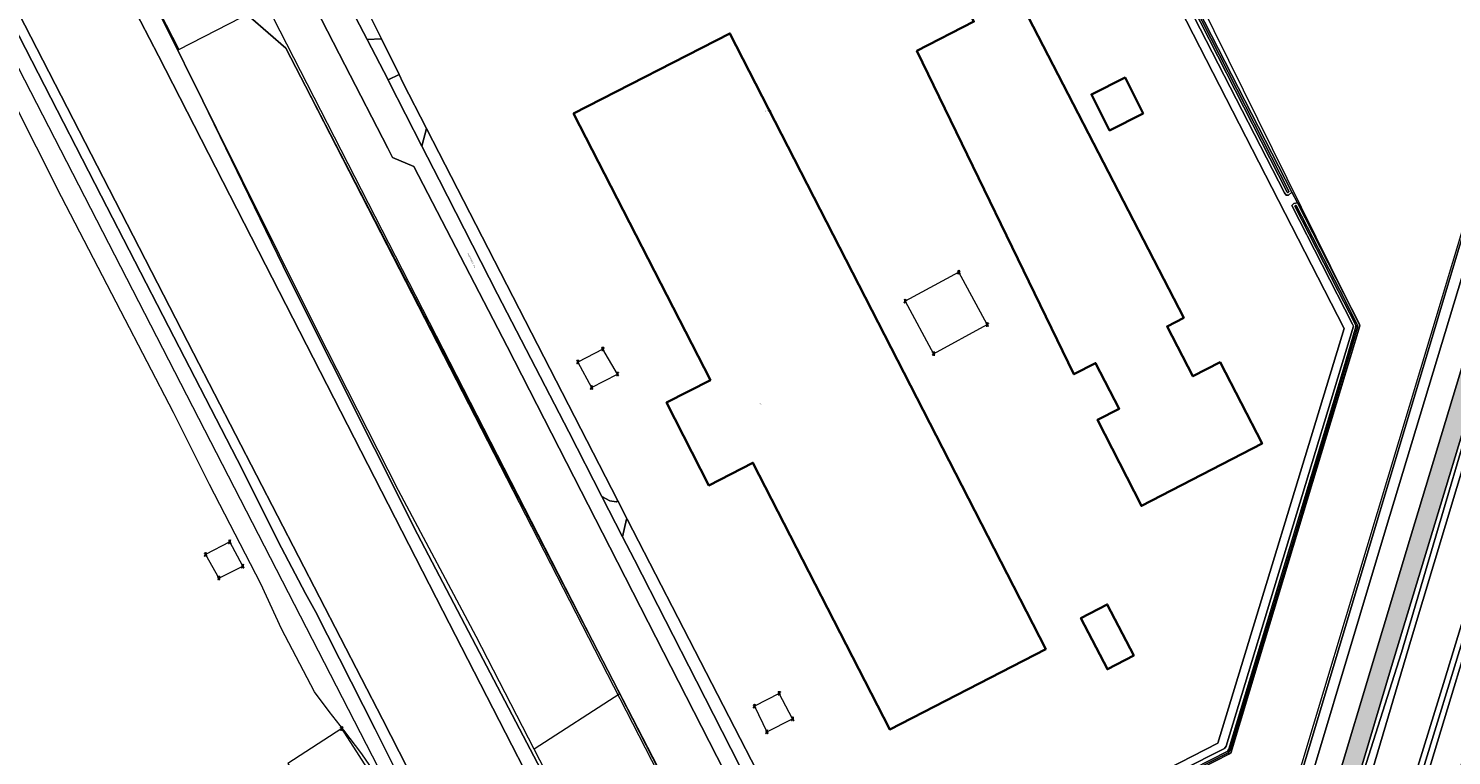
# Model space of a CAD drawing. Header units: metres. Extents: x 250001 to 257773, y 598992 to 609118.
# Tile 506 of 656: x 253590 to 253952, y 605163 to 605348. Entities that reach past the tile are written whole.
import ezdxf
from ezdxf.enums import TextEntityAlignment as Align
from ezdxf.lldxf.tags import DXFTag

# ---------------------------------------------------------------- set-up
doc = ezdxf.new("R2010")
doc.units = ezdxf.units.M
for name, color, linetype, lineweight in [('B-WE-GR-GRAS-GV', 252, 'Continuous', 13), ('B-WE-GR-GROENVOORZIENING-GV', 252, 'Continuous', 18), ('B-WE-GW-TALUD_KRUIN-G', 252, 'Continuous', 18), ('B-WE-IE-MEUBILAIR_WEGMEUBILAIR_HOOGSPANNINGSMAST-G', 252, 'Continuous', 18), ('B-WE-IE-MEUBILAIR_WEGMEUBILAIR_HOOGSPANNINGSMAST-S', 252, 'Continuous', 25), ('B-WE-IE-TERREINAFSCHEIDING_KUNSTMATIG_HEKWERK-G', 252, 'IE-TERREINAFSCHEIDING-KUNSTMATIG', 18), ('B-WE-KG-GRENS_PERCEEL-G', 150, 'KG-PERCEEL', 18), ('B-WE-KG-GRENS_PERCEEL-S', 150, 'Continuous', 25), ('B-WE-OG-BEBOUWING-GV', 1, 'Continuous', 35), ('B-WE-OG-BEBOUWING-T18', 7, 'Continuous', 18), ('B-WE-OG-TERREIN_ERF-GV', 7, 'Continuous', 18), ('B-WE-OG-TOPOGRAFIE-T18', 2, 'Continuous', 18), ('B-WE-OG-WATER-GV', 252, 'Continuous', 18), ('B-WE-OG-WATER_SLOOT-GV', 252, 'Continuous', 18), ('B-WE-VH-ONVERHARD-GV', 252, 'Continuous', 18), ('B-WE-VH-VERHARDING_GESLOTEN-GV', 252, 'Continuous', 18), ('B-WE-VH-VERHARDING_OPEN-GV', 252, 'Continuous', 18), ('N-WE-VH-VERHARDING_ASFALT-A', 252, 'Continuous', 18), ('X-XX-AL-REFERENTIE-G', 7, 'Continuous', 18)]:
    doc.layers.add(name, color=color, linetype=linetype, lineweight=lineweight)
doc.styles.add('NLCS-ISO', font='NLCS-ISO.ttf')
doc.styles.add('NLCS-ISO-ANNOTATIEF-T18', font='NLCS-ISO.ttf', dxfattribs={"height": 1.8})
doc.styles.get("Standard").update_dxf_attribs({"font": 'NLCS-ISO.ttf'})
doc.linetypes.add('IE-TERREINAFSCHEIDING-KUNSTMATIG', pattern='A,4,[82,NLCS.shx,S=0.75,R=90,X=0,Y=0],4,-2', length=10)
tags = doc.linetypes.add('KG-PERCEEL', pattern='A,5.5,-2,["P",Standard,S=1.8,R=0,X=-0.5,Y=-0.9],-2,5.5,-2,[5,NLCS.SHX,S=0.75,R=0,X=0,Y=0],-2', length=19).pattern_tags.tags
tags[6] = DXFTag(74, 10)

# ---------------------------------------------------------------- blocks, each defined once
blk = doc.blocks.new('SKG-PERCEELNUMMER-SO')
at = {"style": 'NLCS-ISO', "oblique": 10, "flags": 1}
blk.add_attdef('GEMEENTECODE', text='', height=1.8, dxfattribs=at).set_placement((0, 2.6), align=Align.MIDDLE_CENTER)
at = {"style": 'NLCS-ISO', "oblique": 10}
blk.add_attdef('SECTIE', text='', height=1.8, dxfattribs=at).set_placement((-0.5, 0), align=Align.MIDDLE_RIGHT)
blk.add_attdef('PERCEELNUMMER', text='', height=1.8, dxfattribs=at).set_placement((0.5, 0), align=Align.MIDDLE_LEFT)
blk = doc.blocks.new('BS2021-132-Xref-KAD-20210617')
at = {"layer": 'B-WE-KG-GRENS_PERCEEL-G', "flags": 128}
for points in [[(253870.32, 605016.65), (254257.278, 606302.466)], [(253778.9, 605103.93), (253895.76, 605163.82), (253928.51, 605272.36), (253839.73, 605451.94), (253696.62, 605378.51), (253493.39, 605774.79), (253562.46, 605853.27)], [(253500.822, 605506.597), (253682.112, 605154.213)], [(253681.602, 605153.845), (253674.909, 605163.539), (253670.369, 605169.624), (253666.611, 605174.305), (253662.96, 605179.294), (253654.501, 605195.325), (253649.28, 605206.782), (253636.228, 605232.007), (253627.138, 605250.296), (253613.725, 605275.984), (253598.632, 605305.022), (253585.94, 605330.298), (253571.032, 605359.112), (253555.998, 605388.872), (253542.527, 605414.44), (253528.229, 605442.73), (253515.49, 605467.05), (253499.632, 605497.701), (253497.048, 605502.865)], [(253718.741, 605164.746), (253704.01, 605193.35), (253684.26, 605230.44), (253663.55, 605271.31), (253644.54, 605309.4), (253625.15, 605348.37), (253617.093, 605363.997)], [(253617.138, 605364.627), (253628.493, 605342.465), (253650.748, 605353.867)], [(253740.505, 605178.813), (253650.748, 605353.867)], [(253740.505, 605178.813), (253718.741, 605164.746)], [(253778.9, 605103.93), (253740.505, 605178.813)], [(253812.74, 604984.586), (253809.03, 604991.59), (253804.73, 605000), (253798.67, 605010.88), (253784.95, 605038.45), (253765.79, 605075.09), (253751.02, 605102.07), (253718.741, 605164.746)]]:
    blk.add_lwpolyline(points, dxfattribs=at)
at = {"layer": 'B-WE-KG-GRENS_PERCEEL-S', "xscale": 0.2, "yscale": 0.2, "zscale": 0.2}
blk.add_blockref('SKG-PERCEELNUMMER-SO', (253777.717, 605326.831), dxfattribs=at).add_auto_attribs({'PERCEELNUMMER': '3060', 'SECTIE': 'A'})
blk = doc.blocks.new('SKL-ET_HS_MAST-SO')
for p, q in [((0, 2.1), (-1.4, 1.8)), ((-1.4, 1.8), (-1.4, 1.6)), ((-1.4, 1.6), (0, 1.6)), ((0, 1.3), (-1.4, 1)), ((-1.4, 1), (-1.4, 0.9)), ((-1.4, 0.9), (0, 0.9)), ((-0.4, -0.4), (-0.1, 0.9)), ((0, 0), (-0.4, -0.4)), ((0, 0.5), (-0.2, 0.7)), ((0, 0.5), (-0.2, 0.3)), ((0, 0), (-0.2, 0.3)), ((-0.1, 0.9), (-0.1, 2)), ((0, 2.1), (1.4, 1.8)), ((1.4, 1.6), (0, 1.6)), ((0, 1.3), (1.4, 1)), ((1.4, 0.9), (0, 0.9)), ((0, 0.5), (0.2, 0.7)), ((0, 0.5), (0.2, 0.3)), ((0, 0), (0.2, 0.3)), ((0, 0), (0.4, -0.4)), ((0.1, 0.9), (0.1, 2)), ((0.4, -0.4), (0.1, 0.9)), ((1.4, 1.8), (1.4, 1.6)), ((1.4, 1), (1.4, 0.9)), ((-1, -1.8), (-0.4, -0.4)), ((-1, -1.8), (0, -0.8)), ((0, -0.8), (-0.4, -0.4)), ((0, -0.8), (0.4, -0.4)), ((1, -1.8), (0, -0.8)), ((1, -1.8), (0.4, -0.4))]:
    blk.add_line(p, q)
for points in [[(-1.4, -2), (-0.7, -2), (-0.7, -1.8), (-1.4, -1.8)], [(1.4, -2), (0.7, -2), (0.7, -1.8), (1.4, -1.8)]]:
    blk.add_lwpolyline(points, close=True)
blk = doc.blocks.new('BS2021-132-Xref-BGT-GRIJS-20210617-aangepast')
at = {"layer": 'B-WE-GR-GRAS-GV', "flags": 128}
for points in [[(253968.84, 605234.75), (253937.42, 605131.11), (253920.47, 605075.3), (253906.59, 605029.93), (253901.09, 605008.87), (253894.53, 604980.56), (253890.69, 604958.23), (253887.46, 604935.52), (253885.54, 604923.06), (253888.82, 604931.82), (253894.55, 604947.23), (253899.44, 604959.03), (253898.93, 604959.31), (253903.14, 604982.75), (253908.64, 605007.46), (253911.83, 605019.73), (253920.11, 605047.19), (253927.93, 605073.41), (253946.49, 605135.03), (253980.83, 605249.15)], [(253944.535, 605159.804), (253965.062, 605226.463)], [(253978.58, 605276.2), (253950.07, 605182.52), (253930.97, 605120.69)], [(253965.062, 605226.463), (253944.535, 605159.804), (253916.758, 605067.507), (253905.826, 605030.945), (253898.129, 605002.521), (253891.435, 604969.86), (253886.415, 604934.302), (253884.519, 604922.486), (253884.519, 604919.468), (253885.09, 604919.35), (253885.496, 604919.652), (253885.551, 604919.693), (253885.54, 604923.06), (253887.46, 604935.52), (253890.69, 604958.23), (253894.53, 604980.56), (253901.09, 605008.87), (253906.59, 605029.93), (253920.47, 605075.3), (253937.42, 605131.11), (253968.84, 605234.75)], [(253625.15, 605348.37), (253634.558, 605329.462), (253656.436, 605284.485), (253689.042, 605219.387), (253723.319, 605154.127)], [(253756.323, 605148.22), (253655.676, 605342.785), (253646.648, 605350.618)], [(253963.457, 605324.653), (253917.966, 605173.074), (253890.346, 605081.393), (253886.833, 605070.841), (253887.183, 605070.699), (253887.552, 605070.567), (253887.925, 605070.45), (253888.114, 605070.399), (253888.303, 605070.349), (253888.685, 605070.263), (253889.07, 605070.192), (253889.458, 605070.137), (253889.834, 605070.1), (253890.42, 605071.98), (253890.292, 605071.981), (253891.819, 605077.176), (253908.124, 605130.894), (253908.631, 605132.564), (253935.029, 605220.478), (253935.032, 605220.489), (253964.461, 605317.886)], [(253964.461, 605317.886), (253935.032, 605220.489), (253935.029, 605220.478), (253908.631, 605132.564), (253908.124, 605130.894), (253910.38, 605126.2), (253913.35, 605125.33), (253941.35, 605218.58), (253970.78, 605315.98)]]:
    blk.add_lwpolyline(points, dxfattribs=at)
for points in [[(254052.21, 605569.87), (254031.593, 605500.829), (254007.9, 605422.05), (253992.99, 605373.522), (253983.67, 605341.4), (253972.67, 605304.68), (253959.82, 605262.49), (253950.41, 605231.47), (253936.55, 605185.72), (253923.33, 605141.48), (253918.28, 605124.68), (253918.471, 605124.616), (253918.52, 605124.6), (253919.343, 605127.36), (253939.06, 605189.335), (253993.22, 605373.07), (254053.333, 605569.537), (254052.294, 605569.845)], [(254054.64, 605569.15), (254053.333, 605569.537), (253993.22, 605373.07), (253939.06, 605189.335), (253919.343, 605127.36), (253918.52, 605124.6), (253921.09, 605123.82), (253941.57, 605192.95), (253956, 605240.81), (253969.44, 605285.31), (253986.28, 605340.68), (254000.88, 605389.35), (254018.36, 605447.61), (254038.73, 605515.21)], [(254058.5, 605567.98), (254054.64, 605569.15), (254038.73, 605515.21), (254018.36, 605447.61), (254000.88, 605389.35), (253986.28, 605340.68), (253969.44, 605285.31), (253956, 605240.81), (253941.57, 605192.95), (253921.09, 605123.82), (253930.97, 605120.69), (253950.07, 605182.52), (253978.58, 605276.2), (253996.64, 605337.07), (254018.16, 605408.57), (254043, 605492.11), (254065.23, 605566)]]:
    blk.add_lwpolyline(points, close=True, dxfattribs=at)
at = {"layer": 'B-WE-GR-GROENVOORZIENING-GV', "flags": 128}
for points in [[(253646.648, 605350.618), (253655.676, 605342.785), (253756.323, 605148.22)], [(253767.11, 605159.13), (253737.94, 605216.05), (253728.8, 605233.9), (253711.85, 605267.05), (253688.171, 605312.763), (253682.752, 605315.041), (253681.53, 605317.43), (253670.59, 605338.62), (253652.918, 605373.021)], [(253839.606, 605445.883), (253911.206, 605306.277), (253912.607, 605303.544), (253928.313, 605272.922), (253928.47, 605272.321), (253895.696, 605163.865), (253895.157, 605163.487), (253797.032, 605113.229)], [(253890.346, 605081.393), (253917.966, 605173.074), (253963.457, 605324.653)], [(253669.65, 605357.89), (253676.324, 605344.983), (253679.962, 605345.155), (253674.385, 605356.481)]]:
    blk.add_lwpolyline(points, dxfattribs=at)
at = {"layer": 'B-WE-GW-TALUD_KRUIN-G', "flags": 128}
for points in [[(254125.42, 605755.94), (254096.56, 605661.17), (254083.31, 605616.29), (254061.26, 605543.6), (254039.35, 605472.23), (254019.48, 605405.67), (253998.6, 605336.38), (253968.84, 605234.75), (253937.42, 605131.11), (253920.47, 605075.3), (253906.59, 605029.93), (253901.09, 605008.87), (253894.53, 604980.56), (253890.69, 604958.23), (253887.46, 604935.52), (253885.54, 604923.06)], [(253930.97, 605120.69), (253950.07, 605182.52), (253978.58, 605276.2), (253996.64, 605337.07), (254018.16, 605408.57), (254043, 605492.11), (254065.23, 605566)]]:
    blk.add_lwpolyline(points, dxfattribs=at)
at = {"layer": 'B-WE-IE-MEUBILAIR_WEGMEUBILAIR_HOOGSPANNINGSMAST-G', "flags": 128}
for points in [[(253812.971, 605278.543), (253820.192, 605265.211), (253833.839, 605272.602), (253826.618, 605285.935)], [(253729.81, 605263.1), (253733.3, 605256.63), (253739.89, 605260.05), (253736.17, 605266.39)], [(253638.63, 605208.22), (253644.68, 605211.23), (253641.39, 605217.41), (253635.26, 605214.22)], [(253774.68, 605175.7), (253777.84, 605169.18), (253784.38, 605172.47), (253780.99, 605178.94)], [(253665.01, 605147.466), (253678.675, 605156.308), (253669.833, 605169.973), (253656.17, 605161.131)]]:
    blk.add_lwpolyline(points, close=True, dxfattribs=at)
at = {"layer": 'B-WE-IE-TERREINAFSCHEIDING_KUNSTMATIG_HEKWERK-G', "flags": 128}
for points in [[(254071.913, 605685.923), (254070.917, 605683.018), (254066.267, 605668.464), (254060.4, 605648.328), (254053.409, 605624.796), (254047.165, 605604.662), (254042.257, 605588.282), (254037.625, 605573.013), (254032.161, 605553.884), (254029.932, 605547.006), (254023.62, 605537.202), (254014.588, 605524.28), (254010.451, 605518.227), (254000, 605521.813), (253997.433, 605522.665), (253996.342, 605518.822), (253992.322, 605505.246), (253990.697, 605500), (253987.473, 605489.159), (254000, 605485.264), (254010.502, 605481.959), (254006.003, 605466.674), (254001.617, 605452.413), (253989.169, 605411.09), (253963.457, 605324.653), (253917.966, 605173.074), (253890.346, 605081.393), (253886.833, 605070.841)], [(253644.543, 605352.251), (253646.648, 605350.618), (253655.676, 605342.785), (253794.942, 605071.619), (253812.998, 605036.637), (253812.267, 605035.856)]]:
    blk.add_lwpolyline(points, dxfattribs=at)
at = {"layer": 'B-WE-OG-BEBOUWING-GV', "flags": 128}
for points in [[(253883.735, 605274.31), (253832.735, 605373.119), (253821.429, 605367.429), (253830.421, 605349.56), (253815.941, 605342.104), (253855.849, 605259.987), (253861.356, 605262.83), (253867.337, 605251.247), (253861.801, 605248.389), (253872.981, 605226.549), (253903.642, 605242.381), (253892.978, 605263.034), (253886.061, 605259.462), (253879.519, 605272.133)], [(253848.726, 605190.149), (253768.437, 605346.578), (253728.75, 605326.21), (253763.489, 605258.528), (253752.341, 605252.818), (253763.119, 605231.772), (253774.286, 605237.491), (253809.04, 605169.78)], [(253873.418, 605326.24), (253868.818, 605335.354), (253860.286, 605331.048), (253864.886, 605321.933)], [(253871.047, 605188.526), (253864.32, 605201.519), (253857.61, 605198.045), (253864.337, 605185.052)]]:
    blk.add_lwpolyline(points, close=True, dxfattribs=at)
at = {"layer": 'B-WE-OG-TERREIN_ERF-GV', "flags": 128}
for points in [[(253924.513, 605271.585), (253837.759, 605440.655), (253674.385, 605356.481), (253679.962, 605345.155), (253684.405, 605336.131), (253685.39, 605334.13), (253691.392, 605322.438), (253739.97, 605227.8), (253742.329, 605223.223), (253782.489, 605145.304), (253785.446, 605139.567), (253787.81, 605134.98), (253788.555, 605133.456), (253793.969, 605122.378), (253796.562, 605117.071), (253892.441, 605166.321)], [(253832.735, 605373.119), (253883.735, 605274.31), (253879.519, 605272.133), (253886.061, 605259.462), (253892.978, 605263.034), (253903.642, 605242.381), (253872.981, 605226.549), (253861.801, 605248.389), (253867.337, 605251.247), (253861.356, 605262.83), (253855.849, 605259.987), (253815.941, 605342.104), (253830.421, 605349.56), (253821.429, 605367.429)], [(253768.437, 605346.578), (253848.726, 605190.149), (253809.04, 605169.78), (253774.286, 605237.491), (253763.119, 605231.772), (253752.341, 605252.818), (253763.489, 605258.528), (253728.75, 605326.21)], [(253873.418, 605326.24), (253864.886, 605321.933), (253860.286, 605331.048), (253868.818, 605335.354)], [(253857.61, 605198.045), (253864.32, 605201.519), (253871.047, 605188.526), (253864.337, 605185.052)]]:
    blk.add_lwpolyline(points, close=True, dxfattribs=at)
at = {"layer": 'B-WE-OG-WATER-GV', "flags": 128}
for points in [[(253391.156, 605734.79), (253407.919, 605702.263), (253439.37, 605640.398), (253472.896, 605575.184), (253493.33, 605535.641), (253507.858, 605507.579), (253511.737, 605500), (253542.889, 605439.346), (253584.721, 605357.613), (253632.19, 605265.342), (253680.163, 605172.41), (253711.788, 605110.529), (253746.816, 605041.758), (253768.343, 605000), (253773.282, 604990.588), (253781.561, 604974.433), (253788.398, 604961.283), (253795.502, 604947.328), (253803.834, 604931.012), (253809.496, 604920.331), (253813.393, 604911.583), (253816.112, 604903.696), (253817.924, 604898.277), (253819.574, 604892.376)], [(253848.75, 604890.73), (253847.23, 604897.23), (253847.09, 604897.82), (253846.89, 604898.55), (253844.45, 604907.43), (253839.22, 604921.01), (253832.31, 604935.62), (253824.83, 604949.999), (253824.72, 604950.21), (253824.276, 604951.064), (253809.76, 604978.99), (253791.66, 605013.76), (253768.08, 605058.94), (253748.71, 605096.34), (253733.689, 605125.6), (253695.551, 605199.906), (253650.507, 605287.804), (253623.261, 605340.845), (253595.888, 605393.792)], [(253885.809, 605353.762), (253910.018, 605306.223), (253910.082, 605306.167), (253910.147, 605306.156), (253910.29, 605306.177), (253910.378, 605306.243), (253910.449, 605306.336), (253910.464, 605306.45), (253886.255, 605353.99)], [(253822.515, 605126.894), (253894.996, 605163.844), (253895.215, 605164.063), (253895.521, 605164.558), (253911.082, 605215.905), (253924.685, 605261.172), (253927.894, 605271.968), (253927.867, 605272.447), (253927.628, 605272.936), (253923.36, 605281.336), (253912.335, 605302.886), (253912.241, 605302.921), (253912.109, 605302.888), (253912.049, 605302.866), (253912.005, 605302.79), (253911.979, 605302.704), (253923.003, 605281.154), (253927.27, 605272.758), (253927.472, 605272.344), (253927.49, 605272.015), (253924.302, 605261.286), (253910.699, 605216.02), (253895.154, 605164.724), (253894.9, 605164.313), (253894.758, 605164.172), (253822.331, 605127.249)]]:
    blk.add_lwpolyline(points, dxfattribs=at)
at = {"layer": 'B-WE-OG-WATER_SLOOT-GV', "flags": 128}
for points in [[(253595.888, 605393.792), (253623.261, 605340.845), (253650.507, 605287.804), (253695.551, 605199.906), (253733.689, 605125.6), (253748.71, 605096.34), (253768.08, 605058.94), (253791.66, 605013.76), (253809.76, 604978.99), (253824.276, 604951.064), (253827.967, 604952.696), (253828.149, 604952.775), (253808.56, 604988.66), (253794.15, 605016.93), (253769.38, 605065), (253752.33, 605098.12), (253736.648, 605128.557), (253723.319, 605154.127), (253689.042, 605219.387), (253656.436, 605284.485), (253634.558, 605329.462), (253625.15, 605348.37)], [(253573.44, 605373.96), (253592.69, 605336.48), (253608.72, 605305.27), (253625.87, 605272.12), (253643.27, 605238.37), (253654.51, 605215.89), (253660.62, 605204.27), (253663.16, 605199.69), (253678.36, 605169.88), (253684.427, 605157.628)], [(253819.574, 604892.376), (253817.924, 604898.277), (253816.112, 604903.696), (253813.393, 604911.583), (253809.496, 604920.331), (253803.834, 604931.012), (253795.502, 604947.328), (253788.398, 604961.283), (253781.561, 604974.433), (253773.282, 604990.588), (253768.343, 605000), (253746.816, 605041.758), (253711.788, 605110.529), (253680.163, 605172.41), (253632.19, 605265.342), (253584.721, 605357.613), (253542.889, 605439.346), (253511.737, 605500), (253507.858, 605507.579), (253493.33, 605535.641), (253472.896, 605575.184), (253439.37, 605640.398), (253407.919, 605702.263), (253391.156, 605734.79)], [(253886.255, 605353.99), (253910.464, 605306.45), (253910.449, 605306.336), (253910.378, 605306.243), (253910.29, 605306.177), (253910.147, 605306.156), (253910.082, 605306.167), (253910.018, 605306.223), (253885.809, 605353.762)], [(253797.032, 605113.229), (253895.157, 605163.487), (253895.696, 605163.865), (253928.47, 605272.321), (253928.313, 605272.922), (253912.607, 605303.544), (253911.745, 605303.364), (253911.555, 605303.206), (253911.239, 605302.828), (253926.605, 605272.735), (253926.825, 605272.198), (253894.529, 605165.511), (253894.086, 605164.943), (253850.704, 605143.059)], [(253822.331, 605127.249), (253894.758, 605164.172), (253894.9, 605164.313), (253895.154, 605164.724), (253910.699, 605216.02), (253924.302, 605261.286), (253927.49, 605272.015), (253927.472, 605272.344), (253927.27, 605272.758), (253923.003, 605281.154), (253911.979, 605302.704), (253912.005, 605302.79), (253912.049, 605302.866), (253912.109, 605302.888), (253912.241, 605302.921), (253912.335, 605302.886), (253923.36, 605281.336), (253927.628, 605272.936), (253927.867, 605272.447), (253927.894, 605271.968), (253924.685, 605261.172), (253911.082, 605215.905), (253895.521, 605164.558), (253895.215, 605164.063), (253894.996, 605163.844), (253822.515, 605126.894)]]:
    blk.add_lwpolyline(points, dxfattribs=at)
blk.add_lwpolyline([(253839.606, 605445.883), (253839.227, 605446.105), (253838.31, 605445.822), (253806.225, 605429.574), (253805.583, 605428.884), (253805.74, 605428.283), (253806.023, 605427.587), (253806.433, 605427.302), (253807.255, 605427.363), (253838.266, 605443.55), (253838.898, 605443.169), (253909.372, 605306.028), (253909.782, 605305.458), (253910.351, 605305.488), (253911.206, 605306.277)], close=True, dxfattribs=at)
at = {"layer": 'B-WE-VH-ONVERHARD-GV', "flags": 128}
for points in [[(253584.182, 605115.524), (253599.109, 605120.241), (253597.289, 605122.359), (253596.731, 605125.036), (253597.846, 605125.965), (253600.521, 605126.337), (253601.858, 605124.59), (253603.01, 605124.664), (253614.448, 605127.164), (253634.157, 605133.925), (253648.31, 605139.149), (253649.816, 605135.295), (253662.489, 605142.134), (253681.86, 605155.815), (253684.427, 605157.628), (253678.36, 605169.88), (253663.16, 605199.69), (253660.62, 605204.27), (253654.51, 605215.89), (253643.27, 605238.37), (253625.87, 605272.12), (253608.72, 605305.27), (253592.69, 605336.48), (253573.44, 605373.96)], [(253837.759, 605440.655), (253924.513, 605271.585), (253892.441, 605166.321), (253796.562, 605117.071), (253797.269, 605115.637), (253850.704, 605143.059), (253894.086, 605164.943), (253894.529, 605165.511), (253926.825, 605272.198), (253926.605, 605272.735), (253911.239, 605302.828), (253911.555, 605303.206), (253911.745, 605303.364), (253912.607, 605303.544), (253911.206, 605306.277), (253910.351, 605305.488), (253909.782, 605305.458), (253909.372, 605306.028), (253838.898, 605443.169)]]:
    blk.add_lwpolyline(points, dxfattribs=at)
blk.add_lwpolyline([(253685.39, 605334.13), (253684.405, 605336.131), (253681.603, 605334.773), (253681.92, 605334.16), (253690.22, 605317.909), (253691.392, 605322.438)], close=True, dxfattribs=at)
at = {"layer": 'B-WE-VH-VERHARDING_GESLOTEN-GV', "flags": 128}
for points in [[(253652.918, 605373.021), (253670.59, 605338.62), (253681.53, 605317.43), (253682.752, 605315.041), (253688.171, 605312.763), (253711.85, 605267.05), (253728.8, 605233.9), (253737.94, 605216.05), (253767.11, 605159.13)], [(253775.2, 605152.16), (253760, 605182.02), (253744.17, 605212.83), (253741.155, 605218.721), (253735.908, 605228.973), (253727.51, 605245.38), (253709.42, 605280.37), (253694.57, 605309.39), (253690.22, 605317.909), (253681.92, 605334.16), (253681.603, 605334.773), (253676.324, 605344.983), (253669.65, 605357.89)], [(253970.78, 605315.98), (253941.35, 605218.58), (253913.35, 605125.33)], [(253923.33, 605141.48), (253936.55, 605185.72), (253950.41, 605231.47), (253959.82, 605262.49)]]:
    blk.add_lwpolyline(points, dxfattribs=at)
at = {"layer": 'B-WE-VH-VERHARDING_OPEN-GV', "flags": 128}
for points in [[(253684.405, 605336.131), (253679.962, 605345.155), (253676.324, 605344.983), (253681.603, 605334.773)], [(253739.97, 605227.8), (253691.392, 605322.438), (253690.22, 605317.909), (253694.57, 605309.39), (253709.42, 605280.37), (253727.51, 605245.38), (253735.908, 605228.973), (253737.94, 605227.87), (253739.57, 605227.61)], [(253737.94, 605227.87), (253735.908, 605228.973), (253741.155, 605218.721), (253742.22, 605223.17), (253742.329, 605223.223), (253739.97, 605227.8), (253739.57, 605227.61)], [(253782.489, 605145.304), (253742.329, 605223.223), (253742.22, 605223.17), (253741.155, 605218.721), (253744.17, 605212.83), (253760, 605182.02), (253775.2, 605152.16), (253779.564, 605143.671)]]:
    blk.add_lwpolyline(points, close=True, dxfattribs=at)
at = {"layer": 'B-WE-IE-MEUBILAIR_WEGMEUBILAIR_HOOGSPANNINGSMAST-S', "xscale": 0.2, "yscale": 0.2, "zscale": 0.2}
for p in [(253826.618, 605285.935), (253812.971, 605278.543), (253833.839, 605272.602), (253736.17, 605266.39), (253820.192, 605265.211), (253729.81, 605263.1), (253739.89, 605260.05), (253733.3, 605256.63), (253641.39, 605217.41), (253635.26, 605214.22), (253644.68, 605211.23), (253638.63, 605208.22), (253780.99, 605178.94), (253774.68, 605175.7), (253669.833, 605169.973), (253784.38, 605172.47), (253777.84, 605169.18)]:
    blk.add_blockref('SKL-ET_HS_MAST-SO', p, dxfattribs=at)
at = {"layer": 'B-WE-OG-BEBOUWING-T18', "style": 'NLCS-ISO-ANNOTATIEF-T18'}
blk.add_text('31', height=0.36, rotation=297.1, dxfattribs=at).set_placement((253776.214, 605252.374), align=Align.MIDDLE)
at = {"layer": 'B-WE-OG-TOPOGRAFIE-T18', "style": 'NLCS-ISO-ANNOTATIEF-T18'}
blk.add_text('Robbenplaatweg', height=0.36, rotation=297.2, dxfattribs=at).set_placement((253702.802, 605288.89), align=Align.MIDDLE)
blk = doc.blocks.new('BS2021-132-Xref-toegangsweg gearceerd-aangepast')
at = {"layer": 'N-WE-VH-VERHARDING_ASFALT-A'}
h = blk.add_hatch(color=256, dxfattribs=at)
h.dxf.hatch_style = 1
h.paths.add_polyline_path([(254167.63, 605971.49), (254161.3, 605950.39), (254149.41, 605910.73), (254107.84, 605772.27), (254084.78, 605696.05), (254083.17, 605694.36), (254078.45, 605678.1), (254079, 605675.98), (254073.21, 605656.43), (254062.57, 605621.44), (254034.58, 605528.02), (254009.82, 605445.69), (253978.91, 605342.97), (253970.78, 605315.98), (253941.35, 605218.58), (253913.35, 605125.33), (253910.38, 605126.2), (253898.03, 605085.07), (253897.17, 605081.68), (253897.84, 605079.88), (253899.32, 605079.29), (253897.41, 605072.8), (253892.57, 605056.33), (253887.16, 605038.01), (253884.39, 605024.2), (253880.16, 605002.93), (253879.41, 604998.23), (253883.16, 604997.8), (253884.12, 605004.14), (253887.38, 605019.04), (253891.33, 605034.52), (253899.25, 605061.52), (253905.14, 605081.08), (253905.53, 605082.38), (253906.92, 605086.98), (253914.95, 605113.55), (253918, 605123.73), (253918.28, 605124.68), (253923.33, 605141.48), (253936.55, 605185.72), (253950.41, 605231.47), (253959.82, 605262.49), (253972.67, 605304.68), (253983.67, 605341.4), (253992.99, 605373.52), (254007.9, 605422.05), (254031.59, 605500.83), (254052.21, 605569.87), (254052.48, 605570.77), (254067.29, 605620.27), (254078.77, 605658.13), (254079.6, 605660.85), (254098.69, 605724.99), (254134.92, 605845.95), (254154.03, 605909.52), (254180.39, 605997.34), (254206.34, 606082.96), (254233.93, 606175.11), (254240.44, 606195.75), (254263.15, 606270.86), (254268.12, 606287.3), (254268.5, 606289.57), (254268.75, 606291.58), (254269.48, 606296.83), (254269.76, 606300.73), (254270.42, 606309.77), (254270.68, 606311.82), (254270.81, 606312.78), (254270.93, 606313.75), (254271.23, 606315.34), (254271.79, 606318.2), (254272.91, 606322.84), (254274.49, 606328.33), (254277.58, 606338.53), (254277.93, 606339.72), (254281, 606349.97), (254288.26, 606374.75), (254291.45, 606385.64), (254292.51, 606388.78), (254293.15, 606391.1), (254293.67, 606393.42), (254294.23, 606397.93), (254294.04, 606403.6), (254293.46, 606414.88), (254292.78, 606428.06), (254292.67, 606430.11), (254291.45, 606429.72), (254288.71, 606424.74), (254288.3, 606422.58), (254288.31, 606418.23), (254289.03, 606405.51), (254289.39, 606396.05), (254285.58, 606382.42), (254274.45, 606345.02), (254273.92, 606343.22), (254273.3, 606341.14), (254267.98, 606323.39), (254265.73, 606312.13), (254264.94, 606299.61), (254264.63, 606295.81), (254264.3, 606293.03), (254264.09, 606290.86), (254264.04, 606290.46), (254256.9, 606266.95), (254235.52, 606197.07), (254218.08, 606138.98), (254194.83, 606061.91), (254193.61, 606057.85), (254182.21, 606019.98), (254171.61, 605984.75)])
at = {"layer": 'B-WE-VH-VERHARDING_GESLOTEN-GV', "flags": 128}
for points in [[(253970.78, 605315.98), (253941.35, 605218.58), (253913.35, 605125.33)], [(253923.33, 605141.48), (253936.55, 605185.72), (253950.41, 605231.47), (253959.82, 605262.49)]]:
    blk.add_lwpolyline(points, dxfattribs=at)

msp = doc.modelspace()

# ---------------------------------------------------------------- block references
at = {"layer": 'X-XX-AL-REFERENTIE-G'}
for name in ['BS2021-132-Xref-BGT-GRIJS-20210617-aangepast', 'BS2021-132-Xref-KAD-20210617', 'BS2021-132-Xref-toegangsweg gearceerd-aangepast']:
    msp.add_blockref(name, (0, 0), dxfattribs=at)

doc.saveas('drawing.dxf')
